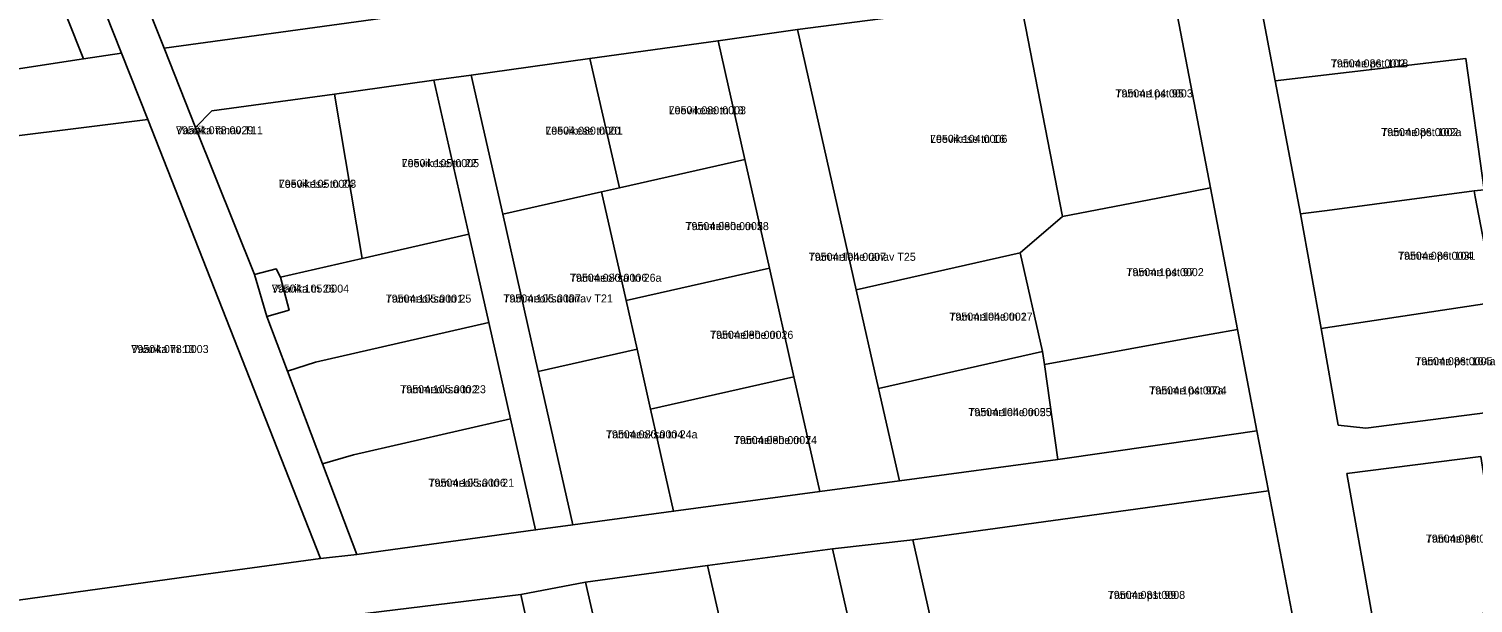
# Model space of a CAD drawing. Extents: x 643847 to 663718, y 6468443 to 6482775.
# Drawn here: x 657620.1 to 657890.8, y 6471144.4 to 6471252.2 of the extents above; entities that cross this region are included whole.
import ezdxf

# ---------------------------------------------------------------- set-up
doc = ezdxf.new("R2010")
doc.units = 0
for name, color, linetype in [('L_AADRESS', 7, 'Continuous'), ('PIIR', 7, 'Continuous'), ('TUNNUS', 7, 'Continuous')]:
    doc.layers.add(name, color=color, linetype=linetype)

msp = doc.modelspace()

# ---------------------------------------------------------------- linework, layer by layer
at = {"layer": 'PIIR'}
for points in [[(657637.47, 6471247.64), (657613.79, 6471307.24), (657617.61, 6471318.14), (657636.35, 6471271.34), (657645.48, 6471248.53), (657651.36, 6471233.65), (657662.39, 6471206.07), (657664.72, 6471198.21), (657668.58, 6471187.99), (657675.16, 6471170.57), (657681.56, 6471153.54), (657674.79, 6471152.84), (657642.43, 6471235.16)], [(657637.47, 6471247.64), (657630.37, 6471246.55), (657618.25, 6471277.06), (657606.62, 6471306.33), (657613.79, 6471307.24)], [(657577.36, 6471270.79), (657618.25, 6471277.06), (657630.37, 6471246.55), (657574.59, 6471237.99), (657569.74, 6471269.62)], [(657645.48, 6471248.53), (657636.35, 6471271.34), (657679.37, 6471276.87), (657683.49, 6471258.84), (657684.62, 6471253.91)], [(657798.4, 6471269.65), (657831.15, 6471273.87), (657834.14, 6471261.11), (657805.95, 6471257.42), (657764.18, 6471252.03), (657749.28, 6471249.95), (657725.28, 6471246.6), (657703.03, 6471243.51), (657696.04, 6471242.53), (657677.42, 6471239.94), (657654.42, 6471236.8), (657651.36, 6471233.65), (657645.48, 6471248.53), (657684.62, 6471253.91), (657701.56, 6471256.35), (657724.5, 6471259.47), (657746.09, 6471262.48), (657769.87, 6471265.77)], [(657849.67, 6471263.57), (657896.47, 6471267.87), (657900.99, 6471222.91), (657898.75, 6471222.66), (657895.39, 6471222.28), (657892.84, 6471222), (657889.41, 6471246.64), (657853.69, 6471242.4)], [(657834.14, 6471261.11), (657841.55, 6471222.32), (657831.71, 6471220.42), (657813.84, 6471216.95), (657805.95, 6471257.42)], [(657764.18, 6471252.03), (657805.95, 6471257.42), (657813.84, 6471216.95), (657805.92, 6471210.16), (657775.19, 6471203.24)], [(657754.31, 6471227.65), (657730.79, 6471222.34), (657725.28, 6471246.6), (657749.28, 6471249.95)], [(657779.36, 6471184.71), (657783.26, 6471167.41), (657768.33, 6471165.39), (657763.5, 6471186.87), (657758.9, 6471207.26), (657754.31, 6471227.65), (657749.28, 6471249.95), (657764.18, 6471252.03), (657775.19, 6471203.24)], [(657642.43, 6471235.16), (657603.82, 6471230.34), (657584.45, 6471227.3), (657553.31, 6471222.73), (657517.1, 6471217.17), (657519.86, 6471178.99), (657521.09, 6471161.82), (657539.09, 6471138.03), (657562.15, 6471107.56), (657552.6, 6471100.26), (657533.12, 6471126), (657509.35, 6471157.32), (657505.45, 6471211.08), (657504.27, 6471227.21), (657540.2, 6471232.72), (657574.59, 6471237.99), (657630.37, 6471246.55), (657637.47, 6471247.64)], [(657725.28, 6471246.6), (657730.79, 6471222.34), (657727.46, 6471221.59), (657708.92, 6471217.39), (657703.03, 6471243.51)], [(657853.69, 6471242.4), (657889.41, 6471246.64), (657892.84, 6471222), (657891, 6471221.76), (657863.43, 6471218.11), (657858.47, 6471217.46)], [(657696.04, 6471242.53), (657702.56, 6471213.64), (657682.56, 6471209.09), (657677.42, 6471239.94)], [(657722.06, 6471159.14), (657715.07, 6471158.17), (657710.37, 6471179.02), (657706.31, 6471197.06), (657702.56, 6471213.64), (657696.04, 6471242.53), (657703.03, 6471243.51), (657708.92, 6471217.39), (657715.58, 6471187.87)], [(657682.56, 6471209.09), (657667.28, 6471205.61), (657666.47, 6471207.13), (657662.39, 6471206.07), (657651.36, 6471233.65), (657654.42, 6471236.8), (657677.42, 6471239.94)], [(657674.79, 6471152.84), (657650.52, 6471149.49), (657615.86, 6471144.71), (657605.4, 6471219.08), (657603.82, 6471230.34), (657642.43, 6471235.16)], [(657758.9, 6471207.26), (657732.06, 6471201.2), (657727.46, 6471221.59), (657730.79, 6471222.34), (657754.31, 6471227.65)], [(657708.92, 6471217.39), (657727.46, 6471221.59), (657732.06, 6471201.2), (657734.12, 6471192.08), (657715.58, 6471187.87)], [(657846.62, 6471195.78), (657836.78, 6471194), (657810.44, 6471189.24), (657810.09, 6471191.63), (657805.92, 6471210.16), (657813.84, 6471216.95), (657831.71, 6471220.42), (657841.55, 6471222.32)], [(657858.47, 6471217.46), (657863.43, 6471218.11), (657891, 6471221.76), (657891.17, 6471220.65), (657894.96, 6471200.9), (657862.29, 6471195.96)], [(657706.31, 6471197.06), (657673.85, 6471189.63), (657668.58, 6471187.99), (657664.72, 6471198.21), (657668.89, 6471199.42), (657667.28, 6471205.61), (657682.56, 6471209.09), (657702.56, 6471213.64)], [(657775.19, 6471203.24), (657805.92, 6471210.16), (657810.09, 6471191.63), (657779.36, 6471184.71)], [(657662.39, 6471206.07), (657666.47, 6471207.13), (657667.28, 6471205.61), (657668.89, 6471199.42), (657664.72, 6471198.21)], [(657763.5, 6471186.87), (657736.65, 6471180.8), (657734.12, 6471192.08), (657732.06, 6471201.2), (657758.9, 6471207.26)], [(657862.29, 6471195.96), (657894.96, 6471200.9), (657897.36, 6471180.72), (657870.66, 6471177.25), (657865.52, 6471177.85)], [(657675.16, 6471170.57), (657668.58, 6471187.99), (657673.85, 6471189.63), (657706.31, 6471197.06), (657710.37, 6471179.02), (657680.99, 6471172.29)], [(657850.25, 6471176.75), (657840.35, 6471175.34), (657812.98, 6471171.42), (657810.44, 6471189.24), (657836.78, 6471194), (657846.62, 6471195.78)], [(657715.58, 6471187.87), (657734.12, 6471192.08), (657736.65, 6471180.8), (657740.96, 6471161.69), (657722.06, 6471159.14)], [(657779.36, 6471184.71), (657810.09, 6471191.63), (657810.44, 6471189.24), (657812.98, 6471171.42), (657783.26, 6471167.41)], [(657740.96, 6471161.69), (657736.65, 6471180.8), (657763.5, 6471186.87), (657768.33, 6471165.39)], [(657710.37, 6471179.02), (657715.07, 6471158.17), (657688.32, 6471154.48), (657681.56, 6471153.54), (657675.16, 6471170.57), (657680.99, 6471172.29)], [(657867.13, 6471168.76), (657892.23, 6471171.94), (657896.71, 6471143.12), (657877.28, 6471140.28), (657872.32, 6471139.63)], [(657857.45, 6471139.53), (657792.86, 6471124.97), (657785.79, 6471156.33), (657852.47, 6471165.52)], [(657813.81, 6471023.33), (657818.55, 6471001.96), (657807.04, 6470999.43), (657801.6, 6471023.83), (657796.17, 6471048.23), (657791.82, 6471073.3), (657789.39, 6471077.44), (657787.12, 6471082.05), (657781.58, 6471106.63), (657776.04, 6471131.21), (657770.75, 6471154.66), (657785.79, 6471156.33), (657792.86, 6471124.97), (657797.24, 6471105.36), (657801.76, 6471085.33), (657805.95, 6471063.75), (657809.63, 6471044.78)], [(657776.04, 6471131.21), (657753.11, 6471126.02), (657752.84, 6471127.19), (657747.33, 6471151.5), (657770.75, 6471154.66)], [(657730.41, 6471122.13), (657724.47, 6471148.4), (657747.33, 6471151.5), (657752.84, 6471127.19)], [(657747.55, 6470986.76), (657742.04, 6471011.68), (657736.46, 6471036.93), (657730.61, 6471063.43), (657724.79, 6471089.75), (657718.38, 6471118.8), (657712.35, 6471146.06), (657724.47, 6471148.4), (657730.41, 6471122.13), (657736.09, 6471096.97), (657742.87, 6471066.93), (657749.18, 6471038.54), (657754.77, 6471013.39), (657759.55, 6470991.92), (657763.12, 6470989.64)], [(657712.35, 6471146.06), (657718.38, 6471118.8), (657682.27, 6471110.72), (657675.45, 6471141.57)]]:
    msp.add_lwpolyline(points, close=True, dxfattribs=at)
for points in [[(657849.67, 6471263.57), (657853.69, 6471242.4), (657858.47, 6471217.46), (657862.29, 6471195.96), (657865.52, 6471177.85), (657870.66, 6471177.25), (657897.36, 6471180.72)], [(657896.47, 6471018.01), (657880.15, 6471016.22), (657875.82, 6471037.64), (657871.98, 6471059.61), (657868.82, 6471077.96), (657865.05, 6471099.66), (657861.19, 6471119.78), (657857.45, 6471139.53), (657852.47, 6471165.52), (657850.25, 6471176.75), (657846.62, 6471195.78), (657841.55, 6471222.32), (657834.14, 6471261.11)], [(657615.86, 6471144.71), (657650.52, 6471149.49), (657674.79, 6471152.84), (657681.56, 6471153.54), (657688.32, 6471154.48), (657715.07, 6471158.17), (657722.06, 6471159.14), (657740.96, 6471161.69), (657768.33, 6471165.39), (657783.26, 6471167.41), (657812.98, 6471171.42), (657840.35, 6471175.34), (657850.25, 6471176.75), (657852.47, 6471165.52), (657785.79, 6471156.33), (657770.75, 6471154.66), (657747.33, 6471151.5), (657724.47, 6471148.4), (657712.35, 6471146.06), (657675.45, 6471141.57), (657642.51, 6471137.56), (657632.58, 6471136.36), (657614.48, 6471134.15)], [(657892.23, 6471171.94), (657867.13, 6471168.76), (657872.32, 6471139.63), (657876.09, 6471120.97), (657880.63, 6471098.46), (657884.67, 6471078.44), (657889.12, 6471079.31), (657923.28, 6471085.96)]]:
    msp.add_lwpolyline(points, dxfattribs=at)

# ---------------------------------------------------------------- texts
at = {"layer": 'L_AADRESS'}
for s, p in [('Tamme pst 102', (657864.13, 6471244.94)), ('Tamme pst 95', (657823.75, 6471239.31)), ('Leevikese tn 18', (657740.02, 6471236.15)), ('Vaarika tänav T11', (657647.68, 6471232.4)), ('Leevikese tn 20', (657716.91, 6471232.32)), ('Tamme pst 102a', (657873.56, 6471232.05)), ('Leevikese tn 16', (657789.01, 6471230.79)), ('Leevikese tn 22', (657689.99, 6471226.23)), ('Leevikese tn 24', (657666.96, 6471222.36)), ('Tammelehe tn 28', (657743.18, 6471214.42)), ('Tammelehe tänav T25', (657766.27, 6471208.66)), ('Tamme pst 104', (657876.72, 6471208.86)), ('Tamme pst 97', (657825.81, 6471205.78)), ('Vaarika tn 26', (657665.64, 6471202.7)), ('Tammeoksa tn 26a', (657721.52, 6471204.73)), ('Tammeoksa tn 25', (657686.99, 6471200.82)), ('Tammeoksa tänav T21', (657709.05, 6471200.85)), ('Tammelehe tn 27', (657792.64, 6471197.44)), ('Tammelehe tn 26', (657747.78, 6471194.03)), ('Vaarika tn 13', (657639.3, 6471191.36)), ('Tamme pst 104a', (657879.94, 6471189.07)), ('Tammeoksa tn 23', (657689.72, 6471183.82)), ('Tamme pst 97a', (657830.09, 6471183.6)), ('Tammelehe tn 25', (657796.18, 6471179.52)), ('Tammeoksa tn 24a', (657728.27, 6471175.36)), ('Tammelehe tn 24', (657752.23, 6471174.28)), ('Tammeoksa tn 21', (657695.01, 6471166.28)), ('Tamme pst 106a', (657881.92, 6471155.8)), ('Tamme pst 99', (657822.32, 6471145.24))]:
    msp.add_text(s, height=1.5, dxfattribs=at).set_placement(p)
at = {"layer": 'TUNNUS'}
for s, p in [('79504:086:0018', (657864.13, 6471244.94)), ('79504:104:0003', (657823.75, 6471239.31)), ('79504:080:0003', (657740.02, 6471236.15)), ('79504:078:0029', (657647.68, 6471232.4)), ('79504:080:0001', (657716.91, 6471232.32)), ('79504:086:0002', (657873.56, 6471232.05)), ('79504:104:0006', (657789.01, 6471230.79)), ('79504:105:0005', (657689.99, 6471226.23)), ('79504:105:0003', (657666.96, 6471222.36)), ('79504:080:0005', (657743.18, 6471214.42)), ('79504:104:0007', (657766.27, 6471208.66)), ('79504:086:0031', (657876.72, 6471208.86)), ('79504:104:0002', (657825.81, 6471205.78)), ('79504:105:0004', (657665.64, 6471202.7)), ('79504:080:0006', (657721.52, 6471204.73)), ('79504:105:0001', (657686.99, 6471200.82)), ('79504:105:0007', (657709.05, 6471200.85)), ('79504:104:0001', (657792.64, 6471197.44)), ('79504:080:0002', (657747.78, 6471194.03)), ('79504:078:0003', (657639.3, 6471191.36)), ('79504:086:0005', (657879.94, 6471189.07)), ('79504:105:0002', (657689.72, 6471183.82)), ('79504:104:0004', (657830.09, 6471183.6)), ('79504:104:0005', (657796.18, 6471179.52)), ('79504:080:0004', (657728.27, 6471175.36)), ('79504:080:0007', (657752.23, 6471174.28)), ('79504:105:0006', (657695.01, 6471166.28)), ('79504:086:0003', (657881.92, 6471155.8)), ('79504:081:0008', (657822.32, 6471145.24))]:
    msp.add_text(s, height=1.5, dxfattribs=at).set_placement(p)

doc.saveas('drawing.dxf')
